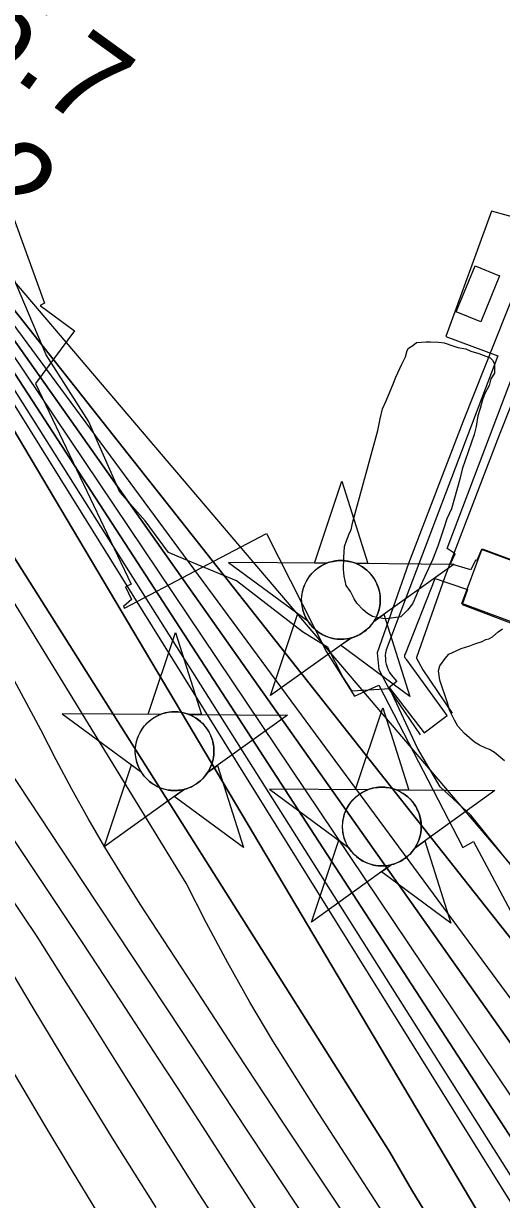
# Model space of a CAD drawing. Extents: x 3625074 to 3663148, y 511451 to 537151.
# Drawn here: x 3658493 to 3658865, y 530685 to 531598 of the extents above; entities that cross this region are included whole.
import ezdxf

# ---------------------------------------------------------------- set-up
doc = ezdxf.new("R2010")
doc.units = 0
for name, color, linetype in [('V-BLDG-OTLN', 7, 'Continuous'), ('V-CHAN-DOCK', 7, 'Continuous'), ('V-CHAN-NAID', 7, 'Continuous'), ('V-RIVR-EDGE', 7, 'Continuous'), ('V-RIVR-RANG', 7, 'Continuous'), ('V-ROAD-CNTR', 7, 'Continuous'), ('V-RRAP-RVMT', 7, 'Continuous'), ('V-SITE-VEGE', 7, 'Continuous'), ('V-TOPO-DPTH', 7, 'Continuous'), ('V-TOPO-MAJR', 7, 'Continuous'), ('V-TOPO-MINR', 7, 'Continuous'), ('V-TOPO-WATR', 7, 'Continuous')]:
    doc.layers.add(name, color=color, linetype=linetype)

msp = doc.modelspace()

# ---------------------------------------------------------------- linework, layer by layer
at = {"layer": 'V-BLDG-OTLN'}
for points in [[(3658863.06, 531401.86), (3658848.45, 531366.26), (3658829.42, 531374.07), (3658844.04, 531409.67)], [(3658899.65, 531123.3), (3658833.87, 531147.74), (3658849.65, 531190.2), (3658915.42, 531165.77)]]:
    msp.add_lwpolyline(points, close=True, dxfattribs=at)
at = {"layer": 'V-CHAN-DOCK'}
for points in [[(3658896.5, 531441.37), (3658856.87, 531452.11), (3658821.38, 531354.92), (3658861.74, 531339.84), (3658774.99, 531111.81), (3658774.59, 531109.58), (3658774.39, 531107.32), (3658774.41, 531105.05), (3658774.64, 531102.79), (3658775.08, 531100.56), (3658775.73, 531098.38), (3658776.58, 531096.27), (3658777.62, 531094.24), (3658778.84, 531092.33), (3658783.34, 531087.29), (3658777.37, 531082.64), (3658804.48, 531047.26), (3658822.37, 531060.81), (3658791.03, 531104.12), (3658790.38, 531104.69), (3658789.89, 531105.4), (3658789.59, 531106.21), (3658789.49, 531107.08), (3658789.61, 531107.95), (3658789.93, 531108.77), (3658813.09, 531167.23), (3658838.18, 531158.64), (3658834.1, 531146.88), (3658893.26, 531124.48)], [(3658907.99, 531167.99), (3658849.21, 531189.6), (3658845.55, 531180.99), (3658844.38, 531181.4), (3658840.74, 531173.96), (3658825.05, 531178.49), (3658828.69, 531186.32), (3658822.44, 531190.34), (3658906.77, 531412.9)]]:
    msp.add_lwpolyline(points, dxfattribs=at)
at = {"layer": 'V-CHAN-NAID'}
for points in [[(3658729.06, 531179.07), (3658719.48, 531179.13), (3658740.6, 531242.62), (3658760.83, 531178.84), (3658751.24, 531178.91), (3658749.66, 531179.49), (3658747.57, 531180.11), (3658745.53, 531180.56), (3658743.49, 531180.87), (3658742.32, 531180.98), (3658740.79, 531181.06), (3658739.07, 531181.06), (3658737.7, 531180.99), (3658735.79, 531180.79), (3658734.43, 531180.57), (3658732.64, 531180.19), (3658731.11, 531179.77), (3658730.08, 531179.43)], [(3658729.06, 531179.07), (3658652.57, 531179.61), (3658714.14, 531134.21), (3658713.02, 531136.12), (3658712.21, 531137.75), (3658711.39, 531139.71), (3658710.69, 531141.77), (3658710.33, 531143.09), (3658709.97, 531144.72), (3658709.72, 531146.16), (3658709.54, 531147.76), (3658709.43, 531149.5), (3658709.41, 531151.08), (3658709.52, 531153.15), (3658709.7, 531154.77), (3658710.1, 531156.97), (3658710.58, 531158.9), (3658711.18, 531160.78), (3658711.83, 531162.46), (3658712.56, 531164.05), (3658713.38, 531165.58), (3658714.44, 531167.32), (3658715.47, 531168.79), (3658716.47, 531170.06), (3658717.47, 531171.21), (3658718.78, 531172.54), (3658719.83, 531173.51), (3658721.55, 531174.91), (3658722.76, 531175.78), (3658724.45, 531176.84), (3658726.18, 531177.79), (3658727.62, 531178.47)], [(3658751.24, 531178.91), (3658827.73, 531178.37), (3658765.53, 531133.84), (3658766.44, 531135.33), (3658767.42, 531137.18), (3658768.13, 531138.77), (3658768.87, 531140.72), (3658769.42, 531142.51), (3658769.81, 531144.14), (3658770.18, 531146.15), (3658770.36, 531147.73), (3658770.48, 531149.93), (3658770.46, 531151.99), (3658770.27, 531154.21), (3658770, 531155.97), (3658769.51, 531158.2), (3658768.87, 531160.34), (3658768.12, 531162.33), (3658767.47, 531163.77), (3658766.46, 531165.69), (3658765.4, 531167.41), (3658764.19, 531169.11), (3658762.93, 531170.65), (3658761.66, 531172.02), (3658760.02, 531173.55), (3658758.28, 531174.96), (3658756.6, 531176.14), (3658754.71, 531177.27), (3658753.24, 531178.03)], [(3658747.5, 531120.94), (3658685.29, 531076.42), (3658706.42, 531139.9), (3658714.14, 531134.21), (3658714.77, 531133.24), (3658716.16, 531131.39), (3658717.37, 531129.97), (3658718.83, 531128.47), (3658720.22, 531127.22), (3658721.68, 531126.06), (3658723.08, 531125.07), (3658724.76, 531124.04), (3658726.47, 531123.13), (3658728.26, 531122.32), (3658729.71, 531121.76), (3658731.34, 531121.23), (3658733.56, 531120.67), (3658735.1, 531120.38), (3658737.12, 531120.12), (3658738.66, 531120.02), (3658740.52, 531120), (3658742.21, 531120.07), (3658743.92, 531120.25), (3658745.82, 531120.56)], [(3658765.53, 531133.84), (3658773.32, 531139.43), (3658793.55, 531075.65), (3658739.7, 531115.36), (3658747.5, 531120.94), (3658749.16, 531121.41), (3658750.77, 531121.97), (3658752.93, 531122.89), (3658754.67, 531123.77), (3658756.53, 531124.89), (3658758.27, 531126.1), (3658759.83, 531127.34), (3658761.11, 531128.51), (3658762.5, 531129.93), (3658763.7, 531131.33), (3658764.82, 531132.81)], [(3658599.87, 531061.7), (3658590.29, 531061.77), (3658611.41, 531125.26), (3658631.64, 531061.48), (3658622.05, 531061.55), (3658620.47, 531062.13), (3658618.38, 531062.75), (3658616.34, 531063.2), (3658614.3, 531063.5), (3658613.13, 531063.62), (3658611.6, 531063.7), (3658609.88, 531063.7), (3658608.51, 531063.63), (3658606.6, 531063.43), (3658605.24, 531063.21), (3658603.45, 531062.82), (3658601.92, 531062.4), (3658600.89, 531062.07)], [(3658599.87, 531061.7), (3658523.38, 531062.25), (3658584.95, 531016.85), (3658583.83, 531018.76), (3658583.02, 531020.38), (3658582.2, 531022.35), (3658581.5, 531024.41), (3658581.14, 531025.73), (3658580.78, 531027.36), (3658580.53, 531028.8), (3658580.34, 531030.4), (3658580.24, 531032.13), (3658580.22, 531033.72), (3658580.33, 531035.79), (3658580.51, 531037.41), (3658580.91, 531039.61), (3658581.39, 531041.53), (3658581.99, 531043.42), (3658582.64, 531045.1), (3658583.37, 531046.69), (3658584.19, 531048.22), (3658585.25, 531049.96), (3658586.28, 531051.43), (3658587.28, 531052.7), (3658588.28, 531053.84), (3658589.59, 531055.18), (3658590.64, 531056.15), (3658592.36, 531057.54), (3658593.57, 531058.41), (3658595.26, 531059.48), (3658596.99, 531060.43), (3658598.43, 531061.11)], [(3658622.05, 531061.55), (3658698.54, 531061), (3658636.34, 531016.48), (3658637.25, 531017.97), (3658638.23, 531019.82), (3658638.94, 531021.4), (3658639.68, 531023.36), (3658640.23, 531025.14), (3658640.62, 531026.78), (3658640.98, 531028.79), (3658641.17, 531030.37), (3658641.29, 531032.57), (3658641.26, 531034.63), (3658641.08, 531036.85), (3658640.81, 531038.61), (3658640.32, 531040.84), (3658639.68, 531042.98), (3658638.93, 531044.97), (3658638.28, 531046.41), (3658637.27, 531048.32), (3658636.21, 531050.05), (3658635, 531051.75), (3658633.74, 531053.29), (3658632.47, 531054.65), (3658630.83, 531056.19), (3658629.09, 531057.6), (3658627.41, 531058.77), (3658625.52, 531059.91), (3658624.05, 531060.67)], [(3658760.83, 531003.22), (3658751.25, 531003.29), (3658772.37, 531066.77), (3658792.6, 531002.99), (3658783.01, 531003.06), (3658781.43, 531003.64), (3658779.34, 531004.26), (3658777.3, 531004.71), (3658775.26, 531005.02), (3658774.09, 531005.13), (3658772.56, 531005.21), (3658770.84, 531005.21), (3658769.47, 531005.14), (3658767.56, 531004.94), (3658766.2, 531004.72), (3658764.41, 531004.34), (3658762.88, 531003.92), (3658761.85, 531003.59)], [(3658618.31, 531003.58), (3658556.1, 530959.05), (3658577.23, 531022.54), (3658584.95, 531016.85), (3658585.58, 531015.88), (3658586.96, 531014.02), (3658588.18, 531012.61), (3658589.64, 531011.11), (3658591.03, 531009.85), (3658592.49, 531008.7), (3658593.89, 531007.71), (3658595.57, 531006.68), (3658597.28, 531005.76), (3658599.07, 531004.95), (3658600.52, 531004.4), (3658602.15, 531003.87), (3658604.37, 531003.3), (3658605.9, 531003.02), (3658607.93, 531002.76), (3658609.47, 531002.66), (3658611.33, 531002.63), (3658613.02, 531002.71), (3658614.73, 531002.89), (3658616.63, 531003.2)], [(3658636.34, 531016.48), (3658644.13, 531022.06), (3658664.36, 530958.29), (3658610.51, 530998), (3658618.31, 531003.58), (3658619.97, 531004.05), (3658621.58, 531004.61), (3658623.74, 531005.53), (3658625.48, 531006.41), (3658627.34, 531007.52), (3658629.08, 531008.74), (3658630.63, 531009.98), (3658631.92, 531011.15), (3658633.31, 531012.57), (3658634.51, 531013.97), (3658635.63, 531015.44)], [(3658760.83, 531003.22), (3658684.34, 531003.76), (3658745.91, 530958.36), (3658744.79, 530960.27), (3658743.98, 530961.9), (3658743.16, 530963.87), (3658742.46, 530965.92), (3658742.1, 530967.24), (3658741.74, 530968.87), (3658741.49, 530970.32), (3658741.3, 530971.91), (3658741.2, 530973.65), (3658741.18, 530975.23), (3658741.29, 530977.3), (3658741.47, 530978.92), (3658741.87, 530981.13), (3658742.35, 530983.05), (3658742.95, 530984.94), (3658743.6, 530986.61), (3658744.33, 530988.2), (3658745.15, 530989.74), (3658746.21, 530991.47), (3658747.24, 530992.94), (3658748.24, 530994.21), (3658749.24, 530995.36), (3658750.55, 530996.7), (3658751.6, 530997.66), (3658753.32, 530999.06), (3658754.53, 530999.93), (3658756.22, 531001), (3658757.95, 531001.94), (3658759.39, 531002.63)], [(3658783.01, 531003.06), (3658859.5, 531002.52), (3658797.3, 530958), (3658798.21, 530959.49), (3658799.19, 530961.33), (3658799.9, 530962.92), (3658800.64, 530964.87), (3658801.19, 530966.66), (3658801.58, 530968.3), (3658801.94, 530970.31), (3658802.13, 530971.88), (3658802.25, 530974.09), (3658802.22, 530976.15), (3658802.04, 530978.37), (3658801.77, 530980.13), (3658801.28, 530982.36), (3658800.64, 530984.5), (3658799.89, 530986.48), (3658799.24, 530987.92), (3658798.23, 530989.84), (3658797.17, 530991.56), (3658795.96, 530993.26), (3658794.7, 530994.8), (3658793.43, 530996.17), (3658791.79, 530997.7), (3658790.05, 530999.11), (3658788.37, 531000.29), (3658786.48, 531001.42), (3658785.01, 531002.18)], [(3658779.27, 530945.09), (3658717.06, 530900.57), (3658738.19, 530964.05), (3658745.91, 530958.36), (3658746.54, 530957.4), (3658747.92, 530955.54), (3658749.14, 530954.12), (3658750.6, 530952.62), (3658751.99, 530951.37), (3658753.45, 530950.21), (3658754.85, 530949.23), (3658756.53, 530948.19), (3658758.24, 530947.28), (3658760.03, 530946.47), (3658761.48, 530945.91), (3658763.11, 530945.38), (3658765.33, 530944.82), (3658766.86, 530944.53), (3658768.89, 530944.28), (3658770.43, 530944.17), (3658772.29, 530944.15), (3658773.98, 530944.23), (3658775.69, 530944.4), (3658777.59, 530944.71)], [(3658797.3, 530958), (3658805.09, 530963.58), (3658825.32, 530899.8), (3658771.47, 530939.51), (3658779.27, 530945.09), (3658780.93, 530945.57), (3658782.54, 530946.13), (3658784.7, 530947.04), (3658786.44, 530947.93), (3658788.3, 530949.04), (3658790.04, 530950.25), (3658791.59, 530951.5), (3658792.88, 530952.66), (3658794.27, 530954.08), (3658795.47, 530955.49), (3658796.59, 530956.96)]]:
    msp.add_lwpolyline(points, close=True, dxfattribs=at)
for centre in [(3658739.95, 531150.53), (3658610.76, 531033.17), (3658771.72, 530974.69)]:
    msp.add_circle(centre, 30.54, dxfattribs=at)
at = {"layer": 'V-RIVR-EDGE'}
msp.add_lwpolyline([(3658887.3, 530925.68), (3658840.87, 530983.39), (3658817.03, 531005.51), (3658799.34, 531035.57), (3658778.01, 531081.58), (3658748.59, 531079.81), (3658741.27, 531090.86), (3658729.68, 531113.56), (3658710.1, 531125.86), (3658658.73, 531165.21), (3658617.72, 531182.46), (3658606.09, 531187.39), (3658587.77, 531211.95), (3658568.22, 531234.06), (3658543.85, 531289.26), (3658510.89, 531340.81), (3658477.99, 531418.71), (3658418.18, 531515.67), (3658404.75, 531534.7), (3658360.73, 531572.18), (3658317.89, 531593.73), (3658284.85, 531611.58)], dxfattribs=at)
at = {"layer": 'V-ROAD-CNTR'}
for points in [[(3658935.26, 531553.1), (3658911.84, 531488.87), (3658876.02, 531392.69), (3658834.88, 531289.27), (3658792.32, 531178.73), (3658767.98, 531109.48), (3658769.35, 531096.44), (3658777.72, 531080.71), (3658801.38, 531045.87)], [(3658964.94, 531546.92), (3658939.99, 531478.5), (3658904.02, 531381.9), (3658862.82, 531278.33), (3658820.48, 531168.37), (3658798.52, 531105.9), (3658798.57, 531105.37), (3658803.44, 531096.23), (3658826.19, 531062.73)]]:
    msp.add_lwpolyline(points, dxfattribs=at)
at = {"layer": 'V-RRAP-RVMT'}
msp.add_lwpolyline([(3658290.79, 531675.22), (3658471.51, 531557.44), (3658451.92, 531529.2), (3658481.38, 531458.66), (3658509.81, 531380.7), (3658506.41, 531379.09), (3658532.88, 531359.39), (3658502.63, 531318.43), (3658576.92, 531162.67), (3658572.6, 531160.61), (3658577.28, 531150.91), (3658571.07, 531145.43), (3658571.73, 531144.04), (3658682, 531202.07), (3658728.6, 531110.15), (3658728.68, 531110.19), (3658750.52, 531075.81), (3658769.28, 531084.42), (3658834.57, 530958.35), (3658842.88, 530963.08), (3658881.77, 530890.36)], dxfattribs=at)
at = {"layer": 'V-SITE-VEGE'}
msp.add_lwpolyline([(3658768.62, 531282.08), (3658770.42, 531291.04), (3658772.21, 531298.88), (3658775.1, 531305.03), (3658776.84, 531309.5), (3658780.31, 531317.32), (3658782.64, 531323.46), (3658787.26, 531333.52), (3658790.14, 531339.1), (3658791.33, 531344.14), (3658792.47, 531345.81), (3658795.87, 531348.01), (3658798.71, 531350.22), (3658806.02, 531350.69), (3658809.39, 531350.65), (3658815.57, 531350.57), (3658820.05, 531349.95), (3658826.76, 531347.61), (3658830.68, 531346.44), (3658836.84, 531345.24), (3658840.75, 531343.5), (3658846.91, 531341.74), (3658855.85, 531338.25), (3658857.52, 531336.54), (3658859.17, 531333.71), (3658859.07, 531326.41), (3658856.21, 531321.95), (3658855.02, 531316.91), (3658851.56, 531310.78), (3658849.82, 531305.75), (3658848.04, 531299.03), (3658846.29, 531293.44), (3658845.05, 531285.02), (3658843.29, 531278.87), (3658833.96, 531252.02), (3658832.17, 531244.18), (3658825.7, 531221.23), (3658822.23, 531213.42), (3658819.88, 531206.14), (3658816.97, 531197.75), (3658815.21, 531192.16), (3658811.14, 531181.54), (3658800.16, 531158.09), (3658795.54, 531147.47), (3658791.54, 531142.47), (3658786.42, 531137.48), (3658775.16, 531135.94), (3658772.35, 531135.98), (3658766.75, 531137.17), (3658764.51, 531137.76), (3658760.61, 531140.06), (3658757.27, 531142.91), (3658752.29, 531148.03), (3658750.08, 531151.43), (3658747.35, 531157.08), (3658744.04, 531161.62), (3658742.45, 531168.94), (3658741.95, 531174.01), (3658742.07, 531183.55), (3658742.74, 531191.97), (3658744.49, 531197.01), (3658746.82, 531203.15), (3658747.96, 531204.82), (3658748.58, 531208.75), (3658749.17, 531210.99)], close=True, dxfattribs=at)
msp.add_lwpolyline([(3658866.99, 531025.78), (3658859.21, 531032.06), (3658855.31, 531034.35), (3658852.51, 531035.52), (3658847.48, 531037.83), (3658843.58, 531040.12), (3658835.81, 531046.96), (3658830.83, 531052.65), (3658828.07, 531057.18), (3658824.24, 531065.09), (3658822.63, 531070.73), (3658816.68, 531088.22), (3658815.65, 531095.54), (3658816.82, 531099.45), (3658820.83, 531105.02), (3658823.68, 531108.35), (3658829.33, 531111.09), (3658833.28, 531112.72), (3658840.05, 531114.88), (3658844.01, 531116.51), (3658849.64, 531118.13), (3658852.47, 531119.78), (3658854.73, 531120.31), (3658857.56, 531121.96), (3658862.1, 531125.83), (3658865.5, 531128.03)], dxfattribs=at)
at = {"layer": 'V-TOPO-DPTH'}
for points in [[(3657330.4, 532131.1), (3658391.16, 531468.55), (3658409, 531456.25), (3658425.98, 531442.98), (3658441.71, 531428.22), (3658456.59, 531412.49), (3659206.45, 530464.42)], [(3658976.46, 530515.39), (3658418.2, 531410.75), (3658413.91, 531415.3), (3658409.38, 531419.55), (3658404.48, 531423.37), (3658399.32, 531426.89), (3658275.18, 531503.38), (3658207.39, 531544.27), (3658139.11, 531584.3), (3658070.08, 531623.04), (3658000.55, 531660.91), (3657327.59, 532019.32)], [(3658976.46, 530515.39), (3658418.2, 531410.75), (3658413.91, 531415.3), (3658409.38, 531419.55), (3658404.48, 531423.37), (3658399.32, 531426.89), (3658275.18, 531503.38), (3658207.39, 531544.27), (3658139.11, 531584.3), (3658070.08, 531623.04), (3658000.55, 531660.91), (3657327.59, 532019.32)], [(3657636.3, 531888.11), (3657768.77, 531815.91), (3657900.26, 531742.01), (3658030.3, 531665.58), (3658159.37, 531587.46), (3658396.57, 531440.73), (3658405.97, 531434.3), (3658414.91, 531427.35), (3658423.17, 531419.6), (3658430.98, 531411.32), (3659073.27, 530423.68)], [(3659073.27, 530423.68), (3658430.98, 531411.32), (3658423.17, 531419.6), (3658414.91, 531427.35), (3658405.97, 531434.3), (3658396.57, 531440.73), (3658159.37, 531587.46), (3658030.3, 531665.58), (3657900.26, 531742.01), (3657768.77, 531815.91), (3657636.3, 531888.11)], [(3657714.38, 531875.86), (3657793.68, 531827.56), (3658393.85, 531454.62), (3658407.47, 531445.27), (3658420.44, 531435.16), (3658432.44, 531423.91), (3658443.78, 531411.9), (3659122.42, 530451.81)], [(3659122.42, 530451.81), (3658443.78, 531411.9), (3658432.44, 531423.91), (3658420.44, 531435.16), (3658407.47, 531445.27), (3658393.85, 531454.62), (3657793.68, 531827.56), (3657714.38, 531875.86)], [(3657717.05, 531775.04), (3658123.02, 531564.71), (3658162, 531544.42), (3658200.93, 531524.03), (3658239.78, 531503.48), (3658278.57, 531482.84), (3658331.29, 531454.67), (3658343.62, 531447.93), (3658355.88, 531441.04), (3658368, 531433.92), (3658380.04, 531426.66), (3658402.08, 531413.07), (3658403, 531412.45), (3658403.87, 531411.77), (3658405.43, 531410.2), (3658419.24, 531394.03), (3658863.58, 530646.49)], [(3657717.05, 531775.04), (3658123.02, 531564.71), (3658162, 531544.42), (3658200.93, 531524.03), (3658239.78, 531503.48), (3658278.57, 531482.84), (3658331.29, 531454.67), (3658343.62, 531447.93), (3658355.88, 531441.04), (3658368, 531433.92), (3658380.04, 531426.66), (3658402.08, 531413.07), (3658403, 531412.45), (3658403.87, 531411.77), (3658405.43, 531410.2), (3658419.24, 531394.03), (3658863.58, 530646.49)], [(3658812.73, 530663.42), (3658795.01, 530692.55), (3658777.88, 530722.01), (3658392.36, 531331.3), (3658379.01, 531345.06), (3658364.89, 531357.88), (3658349.63, 531369.32), (3658333.6, 531379.83), (3658083.31, 531527.53), (3657947.15, 531605.99), (3657809.94, 531682.54), (3657671.18, 531756.22)], [(3657671.18, 531756.22), (3657809.94, 531682.54), (3657947.15, 531605.99), (3658083.31, 531527.53), (3658333.6, 531379.83), (3658349.63, 531369.32), (3658364.89, 531357.88), (3658379.01, 531345.06), (3658392.36, 531331.3), (3658777.88, 530722.01), (3658795.01, 530692.55), (3658812.73, 530663.42)]]:
    msp.add_lwpolyline(points, dxfattribs=at)
at = {"layer": 'V-TOPO-MAJR'}
for points in [[(3658772.29, 530675.6), (3658745.98, 530715.99), (3658719.86, 530756.51), (3658705.54, 530778.88), (3658687.1, 530808.52), (3658669.18, 530838.47), (3658652.05, 530868.87), (3658635.43, 530899.57), (3658619.62, 530930.69), (3658374.22, 531330.4), (3658365.91, 531338.96), (3658357.12, 531346.94), (3658347.61, 531354.06), (3658337.64, 531360.6), (3658182.35, 531452.21), (3658097.5, 531500.62), (3658011.77, 531547.34), (3657924.71, 531591.55), (3657836.77, 531634.08), (3657771.92, 531664.28), (3657715.76, 531690.5)], [(3658596.4, 530678.97), (3658563.8, 530730.8), (3658531.76, 530782.98), (3658500.1, 530835.39), (3658462.93, 530897.69), (3658450.07, 530919.09), (3658437.1, 530940.43), (3658423.98, 530961.68), (3658410.77, 530982.86), (3658397.02, 531003.67), (3658382.67, 531024.02), (3658367.41, 531043.71), (3658351.55, 531062.95), (3658260.83, 531168.01), (3658251.63, 531177.72), (3658241.91, 531186.81)]]:
    msp.add_lwpolyline(points, dxfattribs=at)
at = {"layer": 'V-TOPO-MINR'}
for points in [[(3659206.45, 530464.42), (3658456.59, 531412.49), (3658441.71, 531428.22), (3658425.98, 531442.98), (3658409, 531456.25), (3658391.16, 531468.55), (3657330.4, 532131.1)], [(3659031.22, 530451.45), (3658424.59, 531411.03), (3658418.54, 531417.45), (3658412.14, 531423.45), (3658405.22, 531428.83), (3658397.94, 531433.8), (3658218.89, 531544.33), (3658121.26, 531603.26), (3658022.86, 531660.86), (3657923.33, 531716.48), (3657823.04, 531770.77), (3657297.13, 532048.69)], [(3658976.46, 530515.39), (3658418.2, 531410.75), (3658413.91, 531415.3), (3658409.38, 531419.55), (3658404.48, 531423.37), (3658399.32, 531426.89), (3658275.18, 531503.38), (3658207.39, 531544.27), (3658139.11, 531584.3), (3658070.08, 531623.04), (3658000.55, 531660.91), (3657327.59, 532019.32)], [(3659138.98, 530479.09), (3658450.19, 531412.19), (3658437.07, 531426.06), (3658423.21, 531439.06), (3658408.23, 531450.76), (3658392.5, 531461.58), (3657571.25, 531973.17)], [(3659113.12, 530407.07), (3658437.38, 531411.61), (3658427.8, 531421.75), (3658417.67, 531431.25), (3658406.72, 531439.78), (3658395.21, 531447.67), (3658000.9, 531692.12), (3657886.59, 531761.52), (3657771.44, 531829.48), (3657655.04, 531895.28)], [(3659073.27, 530423.68), (3658430.98, 531411.32), (3658423.17, 531419.6), (3658414.91, 531427.35), (3658405.97, 531434.3), (3658396.57, 531440.73), (3658159.37, 531587.46), (3658030.3, 531665.58), (3657900.26, 531742.01), (3657768.77, 531815.91), (3657636.3, 531888.11)], [(3658863.58, 530646.49), (3658419.24, 531394.03), (3658405.43, 531410.2), (3658403.87, 531411.77), (3658403, 531412.45), (3658402.08, 531413.07), (3658380.04, 531426.66), (3658368, 531433.92), (3658355.88, 531441.04), (3658343.62, 531447.93), (3658331.29, 531454.67), (3658278.57, 531482.84), (3658239.78, 531503.48), (3658200.93, 531524.03), (3658162, 531544.42), (3658123.02, 531564.71), (3657717.05, 531775.04)], [(3658812.73, 530663.42), (3658795.01, 530692.55), (3658777.88, 530722.01), (3658392.36, 531331.3), (3658379.01, 531345.06), (3658364.89, 531357.88), (3658349.63, 531369.32), (3658333.6, 531379.83), (3658083.31, 531527.53), (3657947.15, 531605.99), (3657809.94, 531682.54), (3657671.18, 531756.22)], [(3659200.56, 530559.23), (3658473.07, 531412.99), (3658454.36, 531434.56), (3658435.42, 531455.92), (3658416.11, 531476.94), (3658396.56, 531497.75), (3658384.96, 531509.88), (3658358.87, 531535.96), (3658332.01, 531561.19), (3658304.03, 531585.17), (3658275.29, 531608.3), (3658252.47, 531625.83), (3658226.68, 531648.47)], [(3658742.47, 530625.34), (3658695.09, 530696.99), (3658656.07, 530755.98), (3658617.04, 530814.96), (3658577.99, 530873.93), (3658538.93, 530932.9), (3658456.89, 531056.7), (3658448.44, 531069.74), (3658440.17, 531082.88), (3658432.17, 531096.19), (3658424.34, 531109.61), (3658416.46, 531122.99), (3658408.34, 531136.22), (3658399.85, 531149.22), (3658391.12, 531162.06), (3658331.28, 531247.43), (3658319.14, 531262.5), (3658305.87, 531276.32), (3658290.89, 531288.26), (3658274.76, 531298.95), (3658082.93, 531408.51), (3657969.63, 531472.32), (3657855.83, 531535.21), (3657741.28, 531596.73)], [(3658765.38, 530639.62), (3658730.05, 530692.43), (3658694.87, 530745.35), (3658659.93, 530798.41), (3658625.13, 530851.58), (3658584.1, 530914.56), (3658570.19, 530936.46), (3658556.61, 530958.56), (3658543.55, 530980.97), (3658530.82, 531003.58), (3658518.67, 531026.5), (3658506.95, 531049.63), (3658356.07, 531329.49)], [(3658679.68, 530668.74), (3658657.51, 530703.23), (3658635.26, 530737.67), (3658612.95, 530772.07), (3658598.61, 530794.13), (3658568.98, 530839.45), (3658539.19, 530884.68), (3658509.19, 530929.77), (3658479.05, 530974.75), (3658323.3, 531205.96), (3658321.35, 531208.91), (3658319.43, 531211.88), (3658317.57, 531214.89), (3658315.75, 531217.92), (3658313.91, 531220.95), (3658312.03, 531223.94), (3658310.08, 531226.89), (3658308.09, 531229.81), (3658295.58, 531247.65), (3658293, 531250.87), (3658290.18, 531253.83)], [(3658658.46, 530645.53), (3658629.86, 530689.78), (3658601.65, 530734.3), (3658587.1, 530757.62), (3658566.42, 530790.64), (3658545.67, 530823.61), (3658524.81, 530856.52), (3658503.88, 530889.37), (3658482.21, 530921.69), (3658459.66, 530953.35), (3658435.76, 530984), (3658410.97, 531013.99), (3658277.35, 531168.74), (3658263.59, 531183.27), (3658249.04, 531196.88)], [(3658553.97, 530670.28), (3658531.49, 530707.23), (3658509.18, 530744.3), (3658487.15, 530781.53), (3658465.3, 530818.87), (3658443.72, 530856.36), (3658422.31, 530893.95), (3658343.74, 531033.13), (3658337.74, 531043.62), (3658331.66, 531054.05), (3658325.46, 531064.41), (3658319.18, 531074.72), (3658312.6, 531084.83), (3658305.71, 531094.71), (3658298.36, 531104.25), (3658290.7, 531113.56), (3658244.31, 531167.28), (3658239.68, 531172.17), (3658234.77, 531176.75)]]:
    msp.add_lwpolyline(points, dxfattribs=at)
at = {"layer": 'V-TOPO-WATR'}
msp.add_lwpolyline([(3659122.42, 530451.81), (3658443.78, 531411.9), (3658432.44, 531423.91), (3658420.44, 531435.16), (3658407.47, 531445.27), (3658393.85, 531454.62), (3657793.68, 531827.56), (3657714.38, 531875.86)], dxfattribs=at)

# ---------------------------------------------------------------- texts
at = {"layer": 'V-RIVR-RANG'}
for s, p in [('16.7', (3658403.62, 531614.85)), ('16.2', (3658345.24, 531533.67))]:
    msp.add_text(s, height=67, rotation=324.13833, dxfattribs=at).set_placement(p)

doc.saveas('drawing.dxf')
